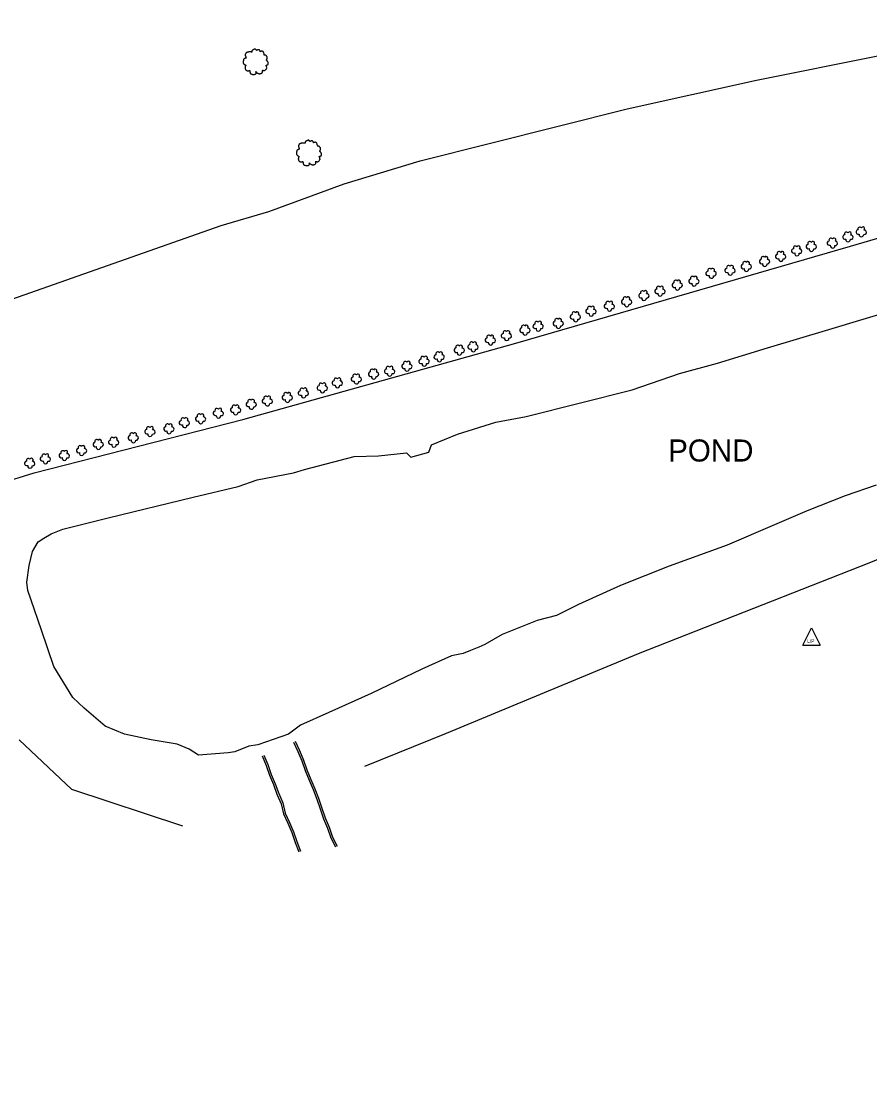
# Model space of a CAD drawing. Extents: x 1901471 to 1963503, y 756461 to 799997.
# Drawn here: x 1911035 to 1911275.2, y 760723.8 to 761022.6 of the extents above; entities that cross this region are included whole.
import ezdxf

# ---------------------------------------------------------------- set-up
doc = ezdxf.new("R2010")
doc.units = 0
for name, color, linetype in [('RD_EX_Conc', 7, 'Continuous'), ('RD_EX_Fence_Other', 7, 'Continuous'), ('RD_EX_H2O', 7, 'Continuous'), ('RD_EX_UT', 7, 'Continuous'), ('RD_EX_VEG', 7, 'Continuous'), ('RD_HC_Cl', 7, 'Continuous')]:
    doc.layers.add(name, color=color, linetype=linetype)

# ---------------------------------------------------------------- blocks, each defined once
blk = doc.blocks.new('T2')
at = {"layer": 'RD_EX_VEG'}
for points in [[(0.05233333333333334, 7.213166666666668), (-0.24750000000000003, 7.238166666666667), (-0.5723333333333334, 7.138166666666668), (-0.8222500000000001, 7.038250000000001), (-1.0471666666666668, 6.963250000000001), (-1.2720833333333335, 6.863250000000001), (-1.5719166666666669, 6.688416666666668), (-1.7968333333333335, 6.488416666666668), (-1.9218333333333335, 6.2385833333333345), (-1.9718333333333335, 6.013666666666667), (-2.0217500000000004, 5.738833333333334), (-2.0217500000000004, 5.563833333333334), (-2.146666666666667, 5.538833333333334), (-2.296666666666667, 5.563833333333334), (-2.5465000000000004, 5.638833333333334), (-2.796416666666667, 5.638833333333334), (-3.0463333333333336, 5.638833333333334), (-3.3961666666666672, 5.613833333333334), (-3.7460000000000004, 5.613833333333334), (-4.020833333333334, 5.563833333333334), (-4.345750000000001, 5.513916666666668), (-4.720583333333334, 5.389000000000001), (-5.0704166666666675, 5.264000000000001), (-5.37025, 5.014083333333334), (-5.620166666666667, 4.539333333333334), (-5.745166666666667, 4.189500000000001), (-5.895083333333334, 3.9395833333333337), (-5.745166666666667, 3.489833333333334), (-5.570166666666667, 3.139916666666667), (-5.545250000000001, 2.9400000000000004), (-5.470250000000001, 2.5152500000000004), (-5.37025, 2.2903333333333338), (-5.245333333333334, 2.0903333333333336), (-5.320250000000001, 2.065416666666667), (-5.695166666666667, 2.015416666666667), (-5.995000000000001, 1.9155000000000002), (-6.419833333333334, 1.6905833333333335), (-6.644750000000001, 1.465666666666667), (-6.744750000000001, 1.1407500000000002), (-6.769666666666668, 0.7909166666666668), (-6.869583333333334, 0.5910833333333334), (-6.944583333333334, 0.3161666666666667), (-6.969583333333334, 0.2411666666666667), (-7.019583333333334, -0.08366666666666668), (-6.9195833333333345, -0.5335000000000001), (-6.894583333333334, -0.8833333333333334), (-6.769666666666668, -1.1082500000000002), (-6.619750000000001, -1.2830833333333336), (-6.444833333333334, -1.5330000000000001), (-6.045000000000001, -1.7579166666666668), (-5.7201666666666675, -1.8579166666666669), (-5.520250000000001, -1.8828333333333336), (-5.695166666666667, -2.382666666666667), (-5.745166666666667, -2.7325000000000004), (-5.870083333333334, -3.132333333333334), (-5.870083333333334, -3.2072500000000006), (-5.920000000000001, -3.682083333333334), (-5.770166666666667, -4.007000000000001), (-5.695166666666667, -4.38175), (-5.520250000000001, -4.606666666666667), (-5.245333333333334, -4.906583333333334), (-4.9205000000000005, -5.131416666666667), (-4.420666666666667, -5.256416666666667), (-4.020833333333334, -5.231416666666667), (-3.4460833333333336, -5.056500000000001), (-3.1962500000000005, -4.9815000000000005), (-3.2212500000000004, -5.156416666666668), (-3.1962500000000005, -5.531333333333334), (-3.1962500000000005, -5.956083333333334), (-3.0463333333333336, -6.280916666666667), (-2.946333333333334, -6.555833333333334), (-2.796416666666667, -6.805750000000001), (-2.4715000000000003, -7.030583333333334), (-2.07175, -7.1055833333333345), (-1.6469166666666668, -7.2555000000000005), (-1.1970833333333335, -7.330500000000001), (-0.6973333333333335, -7.355500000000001), (-0.09758333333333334, -7.205583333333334), (0.17725000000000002, -7.080583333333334), (0.27725000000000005, -6.905666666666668), (0.47716666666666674, -6.530833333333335), (0.4271666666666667, -6.3059166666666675), (0.4521666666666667, -5.706166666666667), (0.5520833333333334, -5.881166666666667), (0.7270833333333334, -6.231000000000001), (1.2268333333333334, -6.530833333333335), (1.626666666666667, -6.705750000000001), (2.101416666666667, -6.8557500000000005), (2.4013333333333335, -6.930666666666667), (2.8760833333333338, -6.8557500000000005), (3.2510000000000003, -6.780750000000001), (3.6257500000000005, -6.655750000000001), (3.9256666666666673, -6.380916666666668), (4.100583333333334, -6.106000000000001), (4.1505833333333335, -5.831166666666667), (4.2255, -5.456333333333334), (4.275500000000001, -5.281416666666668)], [(4.275500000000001, -5.281416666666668), (4.200583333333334, -5.106416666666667), (4.1505833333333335, -4.856583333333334), (4.2255, -4.881583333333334), (4.4004166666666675, -4.931583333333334), (4.675333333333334, -5.056500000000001), (4.900250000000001, -5.131416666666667), (5.225083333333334, -5.106416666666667), (5.500000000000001, -5.006500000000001), (5.949750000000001, -4.731583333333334), (6.224666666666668, -4.256833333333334), (6.499500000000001, -3.8570000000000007), (6.5745000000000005, -3.5321666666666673), (6.524500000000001, -3.3072500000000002), (6.499500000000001, -2.8075000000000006), (6.299583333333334, -2.5575833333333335), (6.249583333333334, -2.432666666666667), (6.1496666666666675, -2.0328333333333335), (6.224666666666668, -1.9828333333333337), (6.499500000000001, -1.9328333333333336), (6.874333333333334, -1.8079166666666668), (7.149250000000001, -1.6830000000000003), (7.374166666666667, -1.5080000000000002), (7.449083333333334, -1.2830833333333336), (7.424166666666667, -0.8833333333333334), (7.4740833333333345, -0.48350000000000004), (7.399166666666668, -0.3335), (7.299166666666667, -0.1836666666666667), (7.224166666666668, 0.016333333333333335), (7.074250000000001, 0.16616666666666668), (6.974333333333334, 0.3161666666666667), (6.874333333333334, 0.41608333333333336), (6.749416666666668, 0.5660833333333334), (6.5745000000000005, 0.6910000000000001), (6.424583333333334, 0.7410000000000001), (6.374583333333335, 0.8909166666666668), (6.524500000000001, 1.0908333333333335), (6.5745000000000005, 1.1907500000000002), (6.599416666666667, 1.4156666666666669), (6.824416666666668, 1.7655000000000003), (6.874333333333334, 2.1653333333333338), (6.824416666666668, 2.590166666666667), (6.774416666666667, 2.8650833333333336), (6.624416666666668, 3.139916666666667), (6.424583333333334, 3.3898333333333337), (6.299583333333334, 3.5647500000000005), (6.124666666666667, 3.689666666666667), (5.799833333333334, 3.814666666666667), (5.549916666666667, 3.864583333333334), (5.200083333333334, 3.864583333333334), (5.000166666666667, 3.9145833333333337), (5.025166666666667, 3.964583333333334), (5.025166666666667, 4.1145000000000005), (5.025166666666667, 4.389416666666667), (4.950166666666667, 4.839166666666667), (4.800250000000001, 5.339), (4.800250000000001, 5.364000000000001), (4.7002500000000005, 5.613833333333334), (4.475416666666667, 5.813750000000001), (4.3005, 5.913666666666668), (4.100583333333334, 6.038666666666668), (3.850666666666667, 6.063666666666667), (3.5508333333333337, 6.063666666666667), (3.2759166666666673, 6.013666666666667), (3.0760000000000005, 5.913666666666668), (2.9010833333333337, 5.788750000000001), (2.8260833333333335, 5.938666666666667), (2.726166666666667, 6.2385833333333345), (2.676166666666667, 6.3885000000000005), (2.52625, 6.563416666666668), (2.301416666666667, 6.7633333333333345), (1.8515000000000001, 6.888250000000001), (1.2268333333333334, 6.813333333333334), (0.9269166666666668, 6.613416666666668), (0.7770000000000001, 6.438500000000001), (0.7270833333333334, 6.563416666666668), (0.5270833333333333, 6.7633333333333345), (0.4271666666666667, 6.938250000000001), (0.25225000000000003, 7.063250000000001), (0.10233333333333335, 7.163166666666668), (0.0023333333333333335, 7.213166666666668)]]:
    blk.add_spline(points, degree=3, dxfattribs=at)
blk = doc.blocks.new('SB2')
at = {"layer": 'RD_EX_VEG'}
for centre, radius, start, end in [((-1.563757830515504, -0.1555935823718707), 1.256970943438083, 96.45178611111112, 294.73400833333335), ((-0.7210660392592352, 1.5471418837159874), 1.0835094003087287, 34.97628888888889, 204.7560222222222), ((1.0452472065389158, 1.7020636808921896), 0.9945285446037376, 308.76261111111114, 152.04674444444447), ((1.8396429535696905, -0.2793298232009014), 1.2180790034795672, 256.56668055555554, 98.10463055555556), ((0.2455500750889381, -1.5963122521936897), 1.3177675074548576, 166.88265555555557, 5.758930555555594)]:
    blk.add_arc(centre, radius, start, end, dxfattribs=at)
blk = doc.blocks.new('LP')
at = {"layer": 'RD_EX_UT'}
for p, q in [((-5.000000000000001, -3.724166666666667), (0, 6.275833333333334)), ((0, 6.275833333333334), (5.000000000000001, -3.724166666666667)), ((-5.000000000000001, -3.724166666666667), (5.000000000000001, -3.724166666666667))]:
    blk.add_line(p, q, dxfattribs=at)
blk.add_text('L/P', height=1.9999995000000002, dxfattribs=at).set_placement((-2.397166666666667, -2.44275))

msp = doc.modelspace()

# ---------------------------------------------------------------- linework, layer by layer
at = {"layer": 'RD_EX_Conc'}
for points in [[(1911112.0700000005, 760818.58), (1911113.3000000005, 760815.9500000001), (1911114.4200000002, 760813.2600000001), (1911115.3800000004, 760810.5100000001), (1911116.5000000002, 760807.83), (1911117.6700000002, 760805.1700000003), (1911118.7200000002, 760802.4500000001), (1911119.6800000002, 760799.7000000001), (1911120.5700000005, 760796.9100000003), (1911121.7400000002, 760794.2500000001), (1911122.7000000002, 760791.5000000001), (1911124.0200000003, 760788.9000000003)], [(1911112.5500000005, 760818.8), (1911113.7800000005, 760816.1600000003), (1911114.9000000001, 760813.4800000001), (1911115.8600000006, 760810.7200000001), (1911116.9800000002, 760808.0400000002), (1911118.1600000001, 760805.3800000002), (1911119.2100000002, 760802.6700000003), (1911120.1600000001, 760799.9100000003), (1911121.0500000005, 760797.1300000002), (1911122.2300000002, 760794.4700000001), (1911123.1800000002, 760791.7100000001), (1911124.5000000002, 760789.1200000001)], [(1911103.1900000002, 760814.6600000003), (1911104.3700000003, 760812.0000000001), (1911105.2700000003, 760809.2200000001), (1911106.4600000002, 760806.57), (1911107.4100000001, 760803.81), (1911108.5900000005, 760801.1500000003), (1911109.2500000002, 760798.2700000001), (1911110.5000000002, 760795.6400000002), (1911111.6000000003, 760792.9500000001), (1911112.5700000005, 760790.2000000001), (1911113.5900000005, 760787.4800000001)], [(1911103.6800000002, 760814.8700000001), (1911104.8500000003, 760812.2100000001), (1911105.7600000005, 760809.4400000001), (1911106.9400000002, 760806.7800000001), (1911107.9000000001, 760804.0300000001), (1911109.0700000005, 760801.3700000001), (1911109.7300000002, 760798.4800000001), (1911110.9800000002, 760795.8600000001), (1911112.0800000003, 760793.1700000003), (1911113.0600000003, 760790.4200000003), (1911114.0800000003, 760787.6900000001)]]:
    msp.add_lwpolyline(points, dxfattribs=at)
at = {"layer": 'RD_EX_Fence_Other'}
for points in [[(1910714.7600000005, 760814.7800000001), (1910722.4100000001, 760818.1800000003), (1910785.1700000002, 760843.5400000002), (1910863.0500000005, 760874.82), (1910929.5100000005, 760902.1100000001), (1910983.9100000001, 760924.5000000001), (1911023.9700000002, 760941.0200000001), (1911091.6600000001, 760964.81), (1911105.1200000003, 760968.7500000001), (1911126.4600000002, 760976.6200000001), (1911147.9800000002, 760983.0900000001), (1911206.5700000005, 760997.7800000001), (1911243.1300000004, 761005.9200000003), (1911277.9400000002, 761012.9100000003), (1911301.9000000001, 761016.7600000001), (1911361.1900000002, 761026.56)], [(1911028.9200000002, 760891.7700000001), (1911038.6800000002, 760894.7600000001), (1911097.7100000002, 760909.8700000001), (1911175.0000000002, 760931.5200000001), (1911269.7700000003, 760958.9900000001), (1911344.0700000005, 760980.7900000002), (1911382.64, 760992.0400000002), (1911465.7600000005, 761002.2800000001), (1911478.9800000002, 760996.06), (1911487.7900000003, 760985.9800000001), (1911489.6800000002, 760977.33), (1911488.9000000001, 760967.8800000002), (1911484.8000000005, 760958.7500000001), (1911477.2500000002, 760952.4500000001), (1911468.7500000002, 760948.5200000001), (1911403.7300000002, 760922.1500000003), (1911358.0800000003, 760903.2600000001), (1911274.9600000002, 760869.1800000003), (1911209.64, 760843.6000000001), (1911155.3300000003, 760821.0100000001), (1911132.2200000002, 760811.6900000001)], [(1911080.8100000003, 760794.8), (1911049.3800000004, 760805.1900000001), (1911034.4300000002, 760819.2000000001)]]:
    msp.add_lwpolyline(points, dxfattribs=at)
at = {"layer": 'RD_EX_H2O'}
msp.add_lwpolyline([(1911276.9700000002, 760891.2800000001), (1911268.2700000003, 760888.33), (1911257.5100000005, 760884.06), (1911248.2200000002, 760880.0400000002), (1911234.8000000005, 760874.3600000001), (1911218.39, 760868.3800000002), (1911204.6800000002, 760862.9100000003), (1911192.8000000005, 760857.5000000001), (1911186.5100000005, 760854.4000000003), (1911181.0400000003, 760852.9600000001), (1911181.0400000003, 760852.9600000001), (1911171.2000000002, 760849.08), (1911166.2100000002, 760846.2500000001), (1911164.5600000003, 760845.4900000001), (1911162.1500000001, 760844.4700000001), (1911160.1500000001, 760843.6900000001), (1911156.7900000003, 760842.9600000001), (1911148.4100000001, 760839.2100000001), (1911134.0700000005, 760832.3500000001), (1911122.0800000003, 760826.9300000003), (1911114.1100000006, 760823.3400000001), (1911110.6900000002, 760820.82), (1911102.0200000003, 760817.7900000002), (1911099.4300000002, 760817.4700000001), (1911095.4900000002, 760815.82), (1911093.6500000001, 760815.57), (1911085.2200000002, 760814.9300000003), (1911082.5900000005, 760816.56), (1911079.1800000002, 760817.9800000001), (1911071.8500000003, 760819.1900000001), (1911064.2400000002, 760820.83), (1911058.7600000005, 760823.0900000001), (1911052.8500000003, 760828.2000000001), (1911049.64, 760831.1700000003), (1911044.2200000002, 760839.9600000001), (1911040.7700000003, 760850.2700000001), (1911037.8200000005, 760858.7100000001), (1911036.8700000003, 760861.5300000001), (1911036.6500000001, 760863.83), (1911037.2900000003, 760868.58), (1911038.2200000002, 760872.5400000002), (1911039.8700000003, 760875.2400000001), (1911041.4200000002, 760876.3), (1911043.4800000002, 760877.5000000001), (1911046.8200000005, 760878.8600000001), (1911059.6900000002, 760882.08), (1911083.6800000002, 760887.9100000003), (1911083.6800000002, 760887.9100000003), (1911096.4800000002, 760890.9400000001), (1911101.8600000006, 760892.8400000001), (1911112.0800000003, 760894.7900000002), (1911115.2100000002, 760895.7600000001), (1911129.2300000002, 760899.4300000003), (1911136.1200000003, 760899.6300000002), (1911144.1200000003, 760900.4600000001), (1911145.3100000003, 760899.2400000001), (1911150.4200000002, 760900.6800000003), (1911151.1700000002, 760902.7000000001), (1911158.5400000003, 760905.7200000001), (1911169.39, 760909.1700000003), (1911177.9500000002, 760910.7800000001), (1911207.9900000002, 760918.33), (1911221.3200000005, 760922.9100000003), (1911232.14, 760925.8800000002), (1911246.2300000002, 760930.2000000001), (1911263.6100000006, 760935.3700000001), (1911283.0500000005, 760941.2300000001)], dxfattribs=at)
at = {"layer": 'RD_HC_Cl'}
for centre, radius, start, end in [((1905408.2458716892, 771170.6492824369), 11414.0664, 290.894469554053, 304.0088245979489), ((1905390.191717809, 771086.470862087), 11384.366000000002, 290.90340658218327, 304.0085286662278), ((1905358.488046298, 771272.4106571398), 11611.5386, 290.90197060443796, 304.0171003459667)]:
    msp.add_arc(centre, radius, start, end, dxfattribs=at)

# ---------------------------------------------------------------- block references
at = {"layer": 'RD_EX_UT', "xscale": 0.4921259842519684, "yscale": 0.4921259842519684}
msp.add_blockref('LP', (1911258.6800000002, 760847.8700000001), dxfattribs=at)
at = {"layer": 'RD_EX_VEG'}
for name, p, xscale, yscale in [('T2', (1911101.2900000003, 761011.1500000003), 0.4921259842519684, 0.4921259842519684), ('T2', (1911116.3700000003, 760985.3600000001), 0.4921259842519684, 0.4921259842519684), ('SB2', (1911268.9600000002, 760961.6200000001), 0.5019685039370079, 0.5019685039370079), ('SB2', (1911272.7300000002, 760963.0300000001), 0.5019685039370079, 0.5019685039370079), ('SB2', (1911254.4700000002, 760957.6800000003), 0.5019685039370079, 0.5019685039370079), ('SB2', (1911258.5700000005, 760958.9400000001), 0.5019685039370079, 0.5019685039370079), ('SB2', (1911264.5500000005, 760959.8900000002), 0.5019685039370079, 0.5019685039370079), ('SB2', (1911245.3400000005, 760954.6900000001), 0.5019685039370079, 0.5019685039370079), ('SB2', (1911249.9100000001, 760956.1100000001), 0.5019685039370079, 0.5019685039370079), ('SB2', (1911235.5800000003, 760952.1700000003), 0.5019685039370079, 0.5019685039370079), ('SB2', (1911240.1500000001, 760953.2700000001), 0.5019685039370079, 0.5019685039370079), ('SB2', (1911225.3500000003, 760949.1000000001), 0.5019685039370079, 0.5019685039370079), ('SB2', (1911230.2300000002, 760951.31), 0.5019685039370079, 0.5019685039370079), ('SB2', (1911215.7500000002, 760946.2700000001), 0.5019685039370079, 0.5019685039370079), ('SB2', (1911220.6300000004, 760948.0000000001), 0.5019685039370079, 0.5019685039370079), ('SB2', (1911206.3000000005, 760943.2800000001), 0.5019685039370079, 0.5019685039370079), ('SB2', (1911211.1800000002, 760945.0100000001), 0.5019685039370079, 0.5019685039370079), ('SB2', (1911196.2300000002, 760940.6000000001), 0.5019685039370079, 0.5019685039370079), ('SB2', (1911201.4200000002, 760942.0200000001), 0.5019685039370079, 0.5019685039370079), ('SB2', (1911186.9400000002, 760937.1400000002), 0.5019685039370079, 0.5019685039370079), ('SB2', (1911191.8200000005, 760939.0300000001), 0.5019685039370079, 0.5019685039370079), ('SB2', (1911177.5000000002, 760935.2500000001), 0.5019685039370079, 0.5019685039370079), ('SB2', (1911181.2700000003, 760936.3500000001), 0.5019685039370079, 0.5019685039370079), ('SB2', (1911167.7400000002, 760932.4200000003), 0.5019685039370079, 0.5019685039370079), ('SB2', (1911172.3000000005, 760933.6800000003), 0.5019685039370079, 0.5019685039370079), ('SB2', (1911158.9200000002, 760929.58), 0.5019685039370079, 0.5019685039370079), ('SB2', (1911162.8600000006, 760930.5300000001), 0.5019685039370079, 0.5019685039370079), ('SB2', (1911144.1200000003, 760925.0200000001), 0.5019685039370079, 0.5019685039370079), ('SB2', (1911149.0000000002, 760926.4300000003), 0.5019685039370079, 0.5019685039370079), ('SB2', (1911153.2500000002, 760927.6900000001), 0.5019685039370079, 0.5019685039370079), ('SB2', (1911134.6800000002, 760922.81), 0.5019685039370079, 0.5019685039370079), ('SB2', (1911139.2400000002, 760923.6000000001), 0.5019685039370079, 0.5019685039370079), ('SB2', (1911120.2000000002, 760918.8800000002), 0.5019685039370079, 0.5019685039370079), ('SB2', (1911124.4500000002, 760920.3), 0.5019685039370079, 0.5019685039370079), ('SB2', (1911129.8000000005, 760921.4000000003), 0.5019685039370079, 0.5019685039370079), ('SB2', (1911110.2800000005, 760916.2000000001), 0.5019685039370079, 0.5019685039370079), ('SB2', (1911114.8400000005, 760917.4600000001), 0.5019685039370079, 0.5019685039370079), ('SB2', (1911100.0500000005, 760914.2300000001), 0.5019685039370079, 0.5019685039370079), ('SB2', (1911104.6100000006, 760915.1800000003), 0.5019685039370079, 0.5019685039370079), ('SB2', (1911085.7200000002, 760910.1400000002), 0.5019685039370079, 0.5019685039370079), ('SB2', (1911090.7600000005, 760911.7200000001), 0.5019685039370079, 0.5019685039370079), ('SB2', (1911095.64, 760912.6600000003), 0.5019685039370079, 0.5019685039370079), ('SB2', (1911076.7500000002, 760907.31), 0.5019685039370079, 0.5019685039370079), ('SB2', (1911081.1600000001, 760909.0400000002), 0.5019685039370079, 0.5019685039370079), ('SB2', (1911066.6700000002, 760904.7900000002), 0.5019685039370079, 0.5019685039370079), ('SB2', (1911071.4000000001, 760906.5200000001), 0.5019685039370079, 0.5019685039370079), ('SB2', (1911052.0300000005, 760901.1700000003), 0.5019685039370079, 0.5019685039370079), ('SB2', (1911056.7600000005, 760902.9000000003), 0.5019685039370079, 0.5019685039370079), ('SB2', (1911061.1600000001, 760903.5300000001), 0.5019685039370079, 0.5019685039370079), ('SB2', (1911041.8000000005, 760898.81), 0.5019685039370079, 0.5019685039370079), ('SB2', (1911047.1500000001, 760899.7500000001), 0.5019685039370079, 0.5019685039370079), ('SB2', (1911037.39, 760897.55), 0.5019685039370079, 0.5019685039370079)]:
    msp.add_blockref(name, p, dxfattribs=dict(at, xscale=xscale, yscale=yscale))

# ---------------------------------------------------------------- texts
at = {"layer": 'RD_EX_H2O'}
msp.add_text('POND', height=6.250000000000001, dxfattribs=at).set_placement((1911218.1300000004, 760897.9900000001))

doc.saveas('drawing.dxf')
